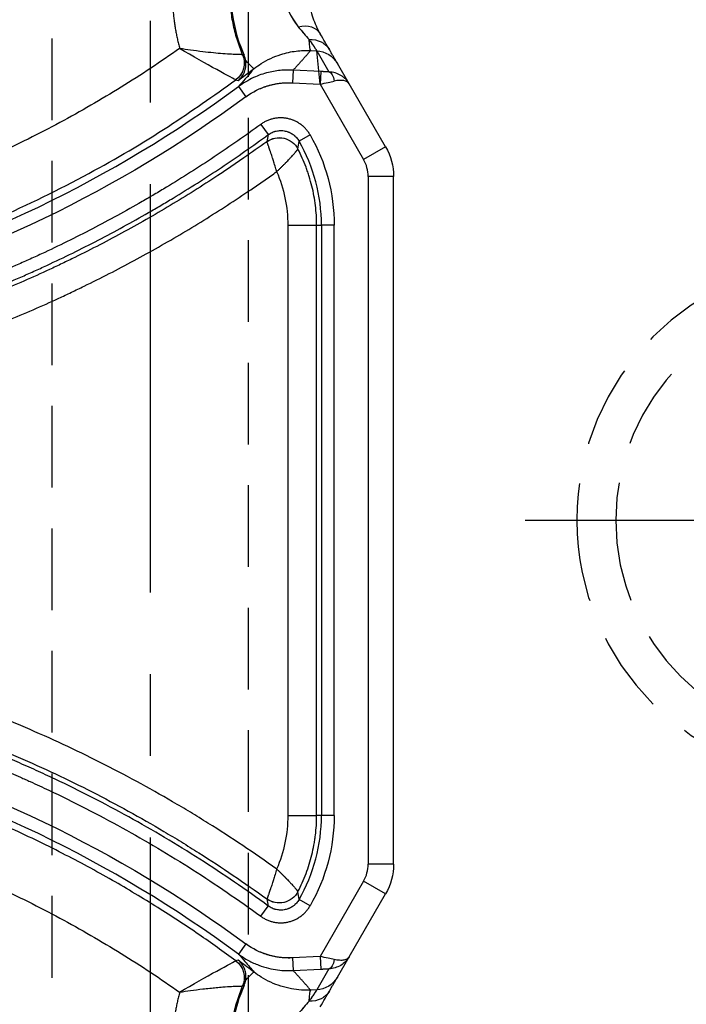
# Model space of a CAD drawing. Extents: x 2651 to 7771, y -1163 to 1075.
# Tile 360 of 490: x 5281 to 5301, y 273 to 303. Entities that reach past the tile are written whole.
import ezdxf

# ---------------------------------------------------------------- set-up
doc = ezdxf.new("R2010")
doc.units = 0
doc.header["$LTSCALE"] = 10
doc.linetypes.add('CENTER', pattern=[2, 1.25, -0.25, 0.25, -0.25])
doc.linetypes.add('HIDDEN', pattern=[0.375, 0.25, -0.125])
doc.layers.get('0').update_dxf_attribs({"linetype": 'CONTINUOUS'})
doc.layers.get('Defpoints').update_dxf_attribs({"linetype": 'CONTINUOUS'})
for name, color, linetype in [('1', 7, 'CONTINUOUS'), ('CEN', 1, 'CENTER'), ('COOL', 150, 'HIDDEN'), ('DIM', 3, 'CONTINUOUS'), ('HIDDEN', 6, 'HIDDEN')]:
    doc.layers.add(name, color=color, linetype=linetype)
doc.styles.get("Standard").update_dxf_attribs({"font": 'romans.shx'})
doc.dimstyles.new('MM& INCH5', dxfattribs={"dimtxt": 5, "dimasz": 2.5, "dimexe": 1, "dimexo": 0.5, "dimtad": 0, "dimrnd": 1.38778e-17, "dimzin": 9, "dimdsep": 46, "dimtxsty": 'Standard', "dimblk": 'CLOSED', "dimcen": 0, "dimclrd": 3, "dimclre": 3, "dimclrt": 3, "dimazin": 2, "dimtfac": 0.75, "dimtofl": 0, "dimtmove": 0, "dimatfit": 3, "dimfxl": 0, "dimtolj": 1, "dimarcsym": 0})

# ---------------------------------------------------------------- blocks, each defined once
blk = doc.blocks.new('DFSF')
at = {"layer": '1', "color": 252, "linetype": 'Continuous'}
for p, q in [((1288.685, 533.376), (1288.87, 533.367)), ((1288.87, 533.367), (1289.242, 532.722)), ((1288.148, 532.776), (1288.128, 532.388)), ((1288.992, 532.732), (1288.148, 532.776)), ((1288.128, 532.388), (1288.972, 532.344)), ((1288.972, 532.344), (1290.304, 530.037)), ((1286.472, 532.273), (1286.702, 531.96)), ((1287.156, 531.114), (1287.385, 530.801)), ((1288.667, 530.793), (1288.33, 530.6)), ((1290.977, 530.426), (1290.304, 530.037)), ((1290.443, 529.519), (1290.443, 508.469)), ((1291.22, 529.519), (1290.443, 529.519)), ((1287.984, 528.026), (1287.984, 509.961)), ((1287.984, 528.026), (1288.867, 528.026)), ((1288.867, 528.026), (1289.015, 528.026)), ((1288.867, 509.961), (1288.867, 528.026)), ((1289.015, 528.026), (1289.015, 509.961)), ((1289.403, 528.026), (1289.015, 528.026)), ((1289.403, 509.961), (1289.403, 528.026)), ((1287.984, 509.961), (1288.867, 509.961)), ((1289.015, 509.961), (1288.867, 509.961)), ((1289.403, 509.961), (1289.015, 509.961)), ((1291.22, 508.469), (1290.443, 508.469)), ((1290.304, 507.951), (1288.972, 505.644)), ((1290.977, 507.562), (1290.304, 507.951)), ((1288.667, 507.195), (1288.33, 507.388)), ((1287.156, 506.874), (1287.385, 507.187)), ((1286.702, 506.028), (1286.472, 505.715)), ((1288.972, 505.644), (1288.128, 505.599)), ((1288.128, 505.599), (1288.148, 505.212)), ((1288.148, 505.212), (1288.992, 505.256)), ((1289.242, 505.266), (1288.87, 504.621)), ((1288.87, 504.621), (1288.685, 504.611))]:
    blk.add_line(p, q, dxfattribs=at)
at = {"layer": '1', "color": 110, "linetype": 'Continuous'}
for p, q in [((1288.972, 532.344), (1288.87, 533.367)), ((1288.128, 532.388), (1288.972, 532.344)), ((1288.972, 532.344), (1290.304, 530.037)), ((1290.443, 529.519), (1290.443, 508.469)), ((1290.304, 507.951), (1288.972, 505.644)), ((1288.972, 505.644), (1288.128, 505.599)), ((1289.242, 505.266), (1288.87, 504.621))]:
    blk.add_line(p, q, dxfattribs=at)
at = {"layer": '1', "color": 7, "linetype": 'Continuous'}
for p, q in [((1289.864, 532.355), (1289.502, 532.981)), ((1288.992, 532.732), (1288.972, 532.344)), ((1290.977, 530.426), (1289.865, 532.352)), ((1291.22, 508.469), (1291.22, 529.519)), ((1289.865, 505.636), (1290.977, 507.562)), ((1288.972, 505.644), (1288.992, 505.256)), ((1289.502, 505.007), (1289.864, 505.633))]:
    blk.add_line(p, q, dxfattribs=at)
at = {"layer": '1', "color": 252, "linetype": 'Continuous'}
for centre, radius, start, end in [((1263.706, 563.151), 38.363, 263.8121, 306.4003), ((1283.836, 528.026), 5.178, 0, 29.8013), ((1289.407, 529.519), 1.036, 0, 30), ((1263.706, 474.837), 38.363, 53.5997, 96.1879), ((1283.836, 509.961), 5.178, 330.1988, 0), ((1289.407, 508.469), 1.036, 330, 0)]:
    blk.add_arc(centre, radius, start, end, dxfattribs=at)
at = {"layer": '1', "color": 110, "linetype": 'Continuous', "extrusion": (0, 0, -1)}
for centre, start, end in [((-1263.706, 563.151), 233.5997, 276.1879), ((-1263.706, 474.837), 83.8121, 126.4003)]:
    blk.add_arc(centre, 38.752, start, end, dxfattribs=at)
at = {"layer": '1', "color": 252, "linetype": 'Continuous', "extrusion": (0, 0, -1)}
for centre, radius, start, end in [((-1263.706, 563.151), 38.752, 233.5997, 276.1879), ((-1283.836, 528.026), 5.567, 150.1987, 180), ((-1263.706, 474.837), 38.752, 83.8121, 126.4003), ((-1283.836, 509.961), 5.567, 180, 209.8012)]:
    blk.add_arc(centre, radius, start, end, dxfattribs=at)
at = {"layer": '1', "color": 7, "linetype": 'Continuous', "extrusion": (0, 0, -1)}
for centre, start, end in [((-1289.407, 529.519), 150, 180), ((-1289.407, 508.469), 180, 210)]:
    blk.add_arc(centre, 1.814, start, end, dxfattribs=at)
at = {"layer": '1', "color": 110, "linetype": 'Continuous'}
for centre, start, end in [((1289.407, 529.519), 0, 30), ((1289.407, 508.469), 330, 0)]:
    blk.add_arc(centre, 1.036, start, end, dxfattribs=at)
at = {"layer": '1', "color": 252, "linetype": 'Continuous', "extrusion": (0, 0, -1)}
for centre, major_axis, ratio, start_param, end_param in [((1288.303, 533.502), (0.673, 0.389), 0.72662, 5.106899, 6.283185), ((1288.583, 533.018), (0.673, 0.389), 0.857555, 5.242162, 6.283185), ((1288.855, 536.606), (0.161, 3.235), 0.052272, 3.194024, 3.602195), ((1286.005, 532.996), (0.172, 0.625), 0.999861, 0.904998, 2.236594), ((1286.005, 532.996), (-0.351, -0.544), 0.999732, 3.742362, 5.07368), ((1288.829, 532.592), (0.673, 0.389), 0.998053, 5.287458, 6.283185), ((1284.985, 535.397), (-1.972, 2.569), 0.041538, 3.154694, 3.609586), ((1287.719, 530.06), (-0.631, 0.148), 0.999911, 0.712892, 2.4287), ((1287.719, 530.059), (0.618, 0.195), 0.99876, 4.392457, 6.10701), ((1287.719, 507.928), (0.631, 0.148), 0.999911, 0.712878, 2.428715), ((1287.719, 507.929), (0.618, -0.195), 0.99876, 0.176172, 1.890754), ((1286.005, 504.992), (-0.172, 0.625), 0.999861, 0.904998, 2.236594), ((1286.005, 504.992), (0.351, -0.544), 0.999732, 4.351098, 5.682416), ((1284.985, 502.591), (-1.972, -2.569), 0.041538, 2.673599, 3.128491), ((1288.829, 505.396), (0.673, -0.389), 0.998053, 0, 0.995727), ((1288.855, 501.382), (0.161, -3.235), 0.052272, 2.68099, 3.089161), ((1288.583, 504.97), (0.673, -0.389), 0.857555, 0, 1.041024)]:
    blk.add_ellipse(centre, major_axis=major_axis, ratio=ratio, start_param=start_param, end_param=end_param, dxfattribs=at)
at = {"layer": '1', "color": 7, "linetype": 'Continuous', "extrusion": (0, 0, -1)}
for centre, major_axis, ratio, start_param, end_param in [((1289.222, 532.334), (-0.009, -0.389), 0.484329, 3.201449, 4.425608), ((1289.407, 529.519), (-1.814, 0), 0.999975, 2.618029, 3.141591), ((1289.407, 529.519), (1.814, 0), 0.999975, 5.759622, 6.283185), ((1283.861, 528.026), (4.123, 0), 1, 5.873541, 6.283185), ((1283.861, 509.961), (4.123, 0), 1, 0, 0.409639), ((1289.222, 505.654), (0.009, -0.389), 0.484329, 4.99917, 6.223329)]:
    blk.add_ellipse(centre, major_axis=major_axis, ratio=ratio, start_param=start_param, end_param=end_param, dxfattribs=at)
at = {"layer": '1', "color": 252, "linetype": 'Continuous'}
for points, knots in [([(1288.209, 536.61), (1288.164, 536.525), (1288.08, 536.366), (1287.988, 536.135), (1287.873, 535.756), (1287.826, 535.203), (1287.953, 534.679), (1288.134, 534.329), (1288.244, 534.181), (1288.301, 534.103)], [0, 0, 0, 0, 0.096681, 0.180172, 0.250363, 0.499858, 0.749492, 0.867912, 1, 1, 1, 1]), ([(1286.602, 533.247), (1286.541, 533.403), (1286.421, 533.715), (1286.302, 534.201), (1286.225, 534.692), (1286.216, 535.022), (1286.211, 535.186)], [0, 0, 0, 0, 0.252444, 0.503258, 0.752443, 1, 1, 1, 1]), ([(1288.301, 534.103), (1288.361, 534.032), (1288.48, 533.889), (1288.584, 533.771), (1288.636, 533.712)], [0, 0, 0, 0, 0.500018, 1, 1, 1, 1]), ([(1288.636, 533.712), (1288.669, 533.663), (1288.733, 533.57), (1288.8, 533.475), (1288.839, 533.417), (1288.86, 533.382), (1288.866, 533.373), (1288.87, 533.367)], [0, 0, 0, 0, 0.262287, 0.49991, 0.699928, 0.840423, 1, 1, 1, 1]), ([(1286.39, 532.475), (1286.384, 532.485), (1286.139, 532.611), (1285.48, 532.97), (1285.078, 533.197), (1284.673, 533.438)], [0, 0, 0, 0, 0.5, 0.5, 1, 1, 1, 1]), ([(1286.602, 533.247), (1286.597, 533.247), (1286.587, 533.249), (1286.529, 533.249), (1286.429, 533.252), (1286.26, 533.261), (1285.93, 533.28), (1285.488, 533.323), (1285.023, 533.382), (1284.783, 533.42), (1284.673, 533.438)], [0, 0, 0, 0, 0.08332, 0.166946, 0.250147, 0.366705, 0.500481, 0.74979, 0.885262, 1, 1, 1, 1]), ([(1286.955, 532.827), (1287.026, 532.878), (1287.276, 533.059), (1287.708, 533.253), (1288.226, 533.374), (1288.536, 533.376), (1288.685, 533.376)], [0, 0, 0, 0, 0.141984, 0.499773, 0.758442, 1, 1, 1, 1]), ([(1286.955, 532.827), (1286.93, 532.797), (1286.904, 532.768), (1286.746, 532.583), (1286.61, 532.428), (1286.472, 532.273)], [0, 0, 0, 0, 0.15993, 0.15993, 1, 1, 1, 1]), ([(1288.148, 532.776), (1288.033, 532.778), (1287.779, 532.781), (1287.368, 532.71), (1286.91, 532.558), (1286.623, 532.371), (1286.472, 532.273)], [0, 0, 0, 0, 0.193756, 0.426858, 0.69734, 1, 1, 1, 1]), ([(1289.865, 532.352), (1289.837, 532.394), (1289.787, 532.47), (1289.697, 532.554), (1289.587, 532.631), (1289.44, 532.7), (1289.308, 532.714), (1289.242, 532.722)], [0, 0, 0, 0, 0.205637, 0.372382, 0.500218, 0.747942, 1, 1, 1, 1]), ([(1259.595, 525.23), (1260.05, 525.185), (1260.961, 525.096), (1262.333, 525.024), (1264.725, 524.979), (1268.034, 525.171), (1272.093, 525.867), (1275.748, 526.892), (1278.989, 528.143), (1281.817, 529.532), (1284.259, 530.962), (1285.709, 531.992), (1286.39, 532.475)], [0, 0, 0, 0, 0.048349, 0.096698, 0.145048, 0.301095, 0.445844, 0.579291, 0.701434, 0.812268, 0.911791, 1, 1, 1, 1]), ([(1286.702, 531.96), (1286.908, 532.112), (1287.133, 532.225), (1287.623, 532.372), (1287.873, 532.402), (1288.128, 532.388)], [0, 0, 0, 0, 0.5, 0.5, 1, 1, 1, 1]), ([(1288.972, 532.344), (1289.057, 532.363), (1289.21, 532.396), (1289.345, 532.427), (1289.405, 532.44)], [0, 0, 0, 0, 0.553654, 1, 1, 1, 1]), ([(1287.156, 531.114), (1286.689, 530.773), (1285.74, 530.11), (1284.765, 529.49), (1284.146, 529.116), (1284.022, 529.041), (1283.773, 528.894), (1283.648, 528.821), (1283.271, 528.605), (1283.019, 528.463), (1282.258, 528.047), (1281.745, 527.781), (1280.967, 527.398), (1280.706, 527.273), (1280.312, 527.09), (1280.181, 527.03), (1279.917, 526.911), (1279.256, 526.617), (1278.054, 526.121), (1276.426, 525.531), (1275.322, 525.185), (1274.767, 525.024)], [0, 0, 0, 0, 0.125, 0.25, 0.25, 0.28125, 0.28125, 0.3125, 0.3125, 0.375, 0.375, 0.5, 0.5, 0.5625, 0.5625, 0.59375, 0.59375, 0.625, 0.75, 0.875, 1, 1, 1, 1]), ([(1288.667, 530.793), (1288.649, 530.825), (1288.609, 530.886), (1288.541, 530.97), (1288.49, 531.022), (1288.456, 531.053), (1288.449, 531.059), (1288.436, 531.071), (1288.414, 531.088), (1288.364, 531.127), (1288.288, 531.176), (1288.224, 531.209), (1288.182, 531.228), (1288.174, 531.232), (1288.157, 531.239), (1288.131, 531.249), (1288.106, 531.258), (1288.054, 531.275), (1287.984, 531.293), (1287.912, 531.305), (1287.858, 531.311), (1287.84, 531.312), (1287.813, 531.313), (1287.803, 531.314), (1287.785, 531.314), (1287.739, 531.315), (1287.658, 531.31), (1287.587, 531.299), (1287.533, 531.288), (1287.507, 531.281), (1287.472, 531.271), (1287.454, 531.266), (1287.411, 531.252), (1287.343, 531.225), (1287.246, 531.176), (1287.186, 531.136), (1287.156, 531.114)], [0, 0, 0, 0, 0.0625, 0.125, 0.1875, 0.1875, 0.203125, 0.203125, 0.21875, 0.25, 0.3125, 0.375, 0.375, 0.390625, 0.390625, 0.40625, 0.4375, 0.4375, 0.5, 0.5625, 0.5625, 0.59375, 0.59375, 0.609375, 0.609375, 0.625, 0.6875, 0.75, 0.75, 0.78125, 0.796875, 0.8125, 0.8125, 0.875, 0.9375, 1, 1, 1, 1]), ([(1275.347, 523.68), (1275.897, 523.842), (1276.443, 524.015), (1277.256, 524.292), (1277.526, 524.387), (1277.863, 524.509), (1277.93, 524.534), (1278.065, 524.584), (1278.266, 524.659), (1279.002, 524.94), (1279.664, 525.212), (1280.451, 525.556), (1280.843, 525.732), (1281.297, 525.944), (1281.491, 526.037), (1281.62, 526.099), (1281.684, 526.13), (1282.264, 526.412), (1283.282, 526.935), (1284.774, 527.781), (1285.744, 528.386), (1286.463, 528.855), (1286.701, 529.014), (1287.056, 529.257), (1287.174, 529.338), (1287.409, 529.502), (1287.526, 529.585), (1287.643, 529.668)], [0, 0, 0, 0, 0.125, 0.125, 0.1875, 0.1875, 0.203125, 0.203125, 0.21875, 0.25, 0.375, 0.375, 0.4375, 0.46875, 0.484375, 0.484375, 0.5, 0.5, 0.625, 0.75, 0.875, 0.875, 0.9375, 0.9375, 0.96875, 0.96875, 1, 1, 1, 1]), ([(1287.643, 508.319), (1287.3, 508.565), (1286.606, 509.044), (1285.898, 509.502), (1285.45, 509.782), (1285.361, 509.837), (1285.181, 509.948), (1284.911, 510.112), (1284.277, 510.489), (1283.727, 510.798), (1282.988, 511.199), (1282.243, 511.589), (1281.108, 512.139), (1280.34, 512.483), (1279.76, 512.732), (1279.468, 512.854), (1279.127, 512.993), (1278.98, 513.052), (1278.882, 513.091), (1278.833, 513.11), (1278.391, 513.284), (1277.602, 513.58), (1276.407, 513.987), (1275.202, 514.357), (1274.391, 514.579), (1273.576, 514.789), (1273.167, 514.887), (1272.551, 515.026), (1272.345, 515.071), (1272.035, 515.135), (1271.932, 515.156), (1271.725, 515.198), (1271.207, 515.3), (1270.273, 515.465), (1269.439, 515.586), (1269.021, 515.64)], [0, 0, 0, 0, 0.0625, 0.125, 0.125, 0.140625, 0.140625, 0.15625, 0.1875, 0.25, 0.25, 0.3125, 0.375, 0.4375, 0.4375, 0.46875, 0.484375, 0.492188, 0.492188, 0.5, 0.5, 0.5625, 0.625, 0.6875, 0.75, 0.75, 0.8125, 0.8125, 0.84375, 0.84375, 0.859375, 0.859375, 0.875, 0.9375, 1, 1, 1, 1]), ([(1268.655, 514.225), (1269.073, 514.172), (1269.906, 514.054), (1270.732, 513.91), (1271.966, 513.676), (1272.781, 513.493), (1273.993, 513.182), (1274.797, 512.962), (1275.993, 512.594), (1277.179, 512.188), (1277.962, 511.891), (1278.741, 511.582), (1279.129, 511.421), (1279.612, 511.212), (1279.756, 511.148), (1279.901, 511.084), (1279.997, 511.041), (1280.045, 511.019), (1280.285, 510.91), (1280.858, 510.645), (1281.802, 510.181), (1282.543, 509.787), (1283.277, 509.381), (1283.641, 509.173), (1284.362, 508.744), (1285.077, 508.304), (1286.128, 507.609), (1286.816, 507.123), (1287.156, 506.874)], [0, 0, 0, 0, 0.0625, 0.125, 0.125, 0.25, 0.25, 0.3125, 0.375, 0.4375, 0.5, 0.5, 0.5625, 0.5625, 0.578125, 0.585938, 0.585938, 0.59375, 0.59375, 0.625, 0.6875, 0.75, 0.75, 0.8125, 0.8125, 0.875, 0.9375, 1, 1, 1, 1]), ([(1286.39, 505.513), (1286.015, 505.784), (1285.234, 506.348), (1283.974, 507.17), (1282.585, 508.003), (1281.059, 508.828), (1279.39, 509.631), (1277.578, 510.394), (1275.618, 511.099), (1273.51, 511.726), (1271.257, 512.255), (1268.861, 512.658), (1266.328, 512.93), (1264.593, 512.964), (1263.706, 512.981)], [0, 0, 0, 0, 0.057135, 0.119035, 0.185699, 0.257127, 0.333319, 0.414273, 0.49999, 0.59047, 0.685711, 0.785713, 0.890477, 1, 1, 1, 1]), ([(1287.156, 506.874), (1287.186, 506.852), (1287.246, 506.812), (1287.343, 506.763), (1287.411, 506.736), (1287.454, 506.722), (1287.463, 506.719), (1287.48, 506.714), (1287.507, 506.707), (1287.533, 506.7), (1287.586, 506.689), (1287.658, 506.678), (1287.73, 506.674), (1287.776, 506.674), (1287.785, 506.674), (1287.803, 506.674), (1287.831, 506.675), (1287.858, 506.677), (1287.912, 506.683), (1287.984, 506.694), (1288.054, 506.713), (1288.105, 506.73), (1288.123, 506.736), (1288.148, 506.746), (1288.157, 506.749), (1288.174, 506.756), (1288.216, 506.774), (1288.288, 506.812), (1288.349, 506.851), (1288.393, 506.883), (1288.414, 506.9), (1288.442, 506.923), (1288.456, 506.935), (1288.49, 506.966), (1288.541, 507.017), (1288.609, 507.102), (1288.649, 507.163), (1288.667, 507.195)], [0, 0, 0, 0, 0.0625, 0.125, 0.1875, 0.1875, 0.203125, 0.203125, 0.21875, 0.25, 0.25, 0.3125, 0.375, 0.375, 0.390625, 0.390625, 0.40625, 0.4375, 0.4375, 0.5, 0.5625, 0.5625, 0.59375, 0.59375, 0.609375, 0.609375, 0.625, 0.6875, 0.75, 0.75, 0.78125, 0.796875, 0.8125, 0.8125, 0.875, 0.9375, 1, 1, 1, 1]), ([(1288.128, 505.599), (1287.873, 505.586), (1287.623, 505.616), (1287.133, 505.763), (1286.908, 505.876), (1286.702, 506.028)], [0, 0, 0, 0, 0.5, 0.5, 1, 1, 1, 1]), ([(1284.673, 504.55), (1285.078, 504.791), (1285.48, 505.018), (1286.139, 505.376), (1286.384, 505.503), (1286.39, 505.513)], [0, 0, 0, 0, 0.5, 0.5, 1, 1, 1, 1]), ([(1286.472, 505.715), (1286.539, 505.639), (1286.607, 505.563), (1286.768, 505.378), (1286.862, 505.27), (1286.955, 505.161)], [0, 0, 0, 0, 0.411533, 0.411533, 1, 1, 1, 1]), ([(1286.472, 505.715), (1286.573, 505.646), (1286.769, 505.514), (1287.082, 505.374), (1287.382, 505.28), (1287.662, 505.228), (1287.915, 505.205), (1288.074, 505.21), (1288.148, 505.212)], [0, 0, 0, 0, 0.205192, 0.397058, 0.573505, 0.733189, 0.875414, 1, 1, 1, 1]), ([(1289.405, 505.548), (1289.344, 505.561), (1289.209, 505.592), (1289.056, 505.625), (1288.972, 505.644)], [0, 0, 0, 0, 0.448471, 1, 1, 1, 1]), ([(1289.865, 505.636), (1289.803, 505.528), (1289.712, 505.436), (1289.495, 505.307), (1289.37, 505.271), (1289.242, 505.266)], [0, 0, 0, 0, 0.5, 0.5, 1, 1, 1, 1]), ([(1289.865, 505.636), (1289.85, 505.616), (1289.824, 505.581), (1289.764, 505.55), (1289.684, 505.526), (1289.573, 505.519), (1289.461, 505.538), (1289.405, 505.548)], [0, 0, 0, 0, 0.205637, 0.372382, 0.500218, 0.747942, 1, 1, 1, 1]), ([(1288.685, 504.611), (1288.591, 504.61), (1288.393, 504.608), (1288.085, 504.648), (1287.662, 504.754), (1287.274, 504.93), (1287.025, 505.11), (1286.955, 505.161)], [0, 0, 0, 0, 0.153402, 0.320414, 0.500296, 0.860692, 1, 1, 1, 1]), ([(1284.673, 504.55), (1284.783, 504.567), (1285.023, 504.606), (1285.407, 504.654), (1285.741, 504.687), (1286.034, 504.714), (1286.259, 504.727), (1286.446, 504.737), (1286.571, 504.737), (1286.592, 504.74), (1286.602, 504.741)], [0, 0, 0, 0, 0.114441, 0.249989, 0.411211, 0.500082, 0.631912, 0.750204, 0.871575, 1, 1, 1, 1]), ([(1286.211, 502.801), (1286.216, 502.966), (1286.225, 503.296), (1286.302, 503.787), (1286.421, 504.273), (1286.541, 504.585), (1286.602, 504.741)], [0, 0, 0, 0, 0.247557, 0.496742, 0.747556, 1, 1, 1, 1]), ([(1288.87, 504.621), (1288.866, 504.616), (1288.861, 504.606), (1288.84, 504.573), (1288.802, 504.515), (1288.733, 504.418), (1288.669, 504.324), (1288.636, 504.275)], [0, 0, 0, 0, 0.152639, 0.285793, 0.500086, 0.737686, 1, 1, 1, 1]), ([(1288.636, 504.275), (1288.584, 504.217), (1288.481, 504.099), (1288.361, 503.956), (1288.301, 503.884)], [0, 0, 0, 0, 0.495274, 1, 1, 1, 1])]:
    blk.add_open_spline(points, degree=3, knots=knots, dxfattribs=at)
at = {"layer": '1', "color": 110, "linetype": 'Continuous'}
for points, degree, knots in [([(1288.209, 536.61), (1288.166, 536.532), (1288.083, 536.38), (1287.991, 536.147), (1287.908, 535.872), (1287.857, 535.558), (1287.853, 535.092), (1287.957, 534.672), (1288.134, 534.323), (1288.246, 534.177), (1288.301, 534.103)], 3, [0, 0, 0, 0, 0.089528, 0.173241, 0.25146, 0.381024, 0.501535, 0.750707, 0.874976, 1, 1, 1, 1]), ([(1288.301, 534.103), (1288.321, 534.079), (1288.381, 534.007), (1288.497, 533.87), (1288.584, 533.772), (1288.636, 533.712)], 3, [0, 0, 0, 0, 0.166985, 0.500056, 1, 1, 1, 1]), ([(1288.636, 533.712), (1288.669, 533.664), (1288.735, 533.569), (1288.805, 533.467), (1288.853, 533.395), (1288.864, 533.376), (1288.87, 533.367)], 3, [0, 0, 0, 0, 0.257092, 0.508444, 0.755554, 1, 1, 1, 1]), ([(1286.702, 531.96), (1287.011, 532.188), (1287.378, 532.298), (1287.745, 532.408), (1288.128, 532.388)], 2, [0, 0, 0, 0.5, 0.5, 1, 1, 1]), ([(1288.128, 505.599), (1287.745, 505.579), (1287.378, 505.69), (1287.011, 505.8), (1286.702, 506.028)], 2, [0, 0, 0, 0.5, 0.5, 1, 1, 1]), ([(1288.87, 504.621), (1288.864, 504.611), (1288.853, 504.593), (1288.805, 504.521), (1288.735, 504.419), (1288.669, 504.324), (1288.636, 504.275)], 3, [0, 0, 0, 0, 0.244446, 0.491556, 0.742908, 1, 1, 1, 1]), ([(1288.636, 504.275), (1288.584, 504.216), (1288.497, 504.118), (1288.381, 503.981), (1288.321, 503.909), (1288.301, 503.884)], 3, [0, 0, 0, 0, 0.499944, 0.833015, 1, 1, 1, 1])]:
    blk.add_open_spline(points, degree=degree, knots=knots, dxfattribs=at)
at = {"layer": '1', "color": 7, "linetype": 'Continuous'}
for points, knots in [([(1286.34, 536.242), (1286.212, 535.652), (1286.202, 535.047), (1286.352, 533.988), (1286.51, 533.538), (1286.645, 533.237)], [0, 0, 0, 0, 0.5, 0.5, 1, 1, 1, 1]), ([(1288.976, 533.891), (1288.936, 533.966), (1288.858, 534.109), (1288.761, 534.357), (1288.688, 534.617), (1288.622, 535.003), (1288.625, 535.495), (1288.74, 535.976), (1288.839, 536.205), (1288.872, 536.282)], [0, 0, 0, 0, 0.138828, 0.267869, 0.388064, 0.500574, 0.749851, 0.916497, 1, 1, 1, 1]), ([(1286.463, 532.456), (1286.501, 532.491), (1286.579, 532.562), (1286.66, 532.706), (1286.709, 532.873), (1286.701, 533), (1286.696, 533.067)], [0, 0, 0, 0, 0.246282, 0.500012, 0.738415, 1, 1, 1, 1]), ([(1286.463, 532.456), (1286.608, 532.563), (1286.751, 532.671), (1286.914, 532.796), (1286.935, 532.811), (1286.955, 532.827)], [0, 0, 0, 0, 0.87552, 0.87552, 1, 1, 1, 1]), ([(1274.875, 524.651), (1275.436, 524.813), (1276.55, 525.163), (1278.195, 525.759), (1279.273, 526.204), (1279.942, 526.497), (1280.076, 526.556), (1280.342, 526.677), (1280.475, 526.737), (1280.872, 526.922), (1281.136, 527.048), (1281.922, 527.434), (1282.44, 527.703), (1283.208, 528.124), (1283.463, 528.267), (1283.843, 528.485), (1283.969, 528.559), (1284.221, 528.707), (1284.847, 529.082), (1285.956, 529.787), (1286.914, 530.456), (1287.385, 530.801)], [0, 0, 0, 0, 0.125, 0.25, 0.375, 0.375, 0.40625, 0.40625, 0.4375, 0.4375, 0.5, 0.5, 0.625, 0.625, 0.6875, 0.6875, 0.71875, 0.71875, 0.75, 0.875, 1, 1, 1, 1]), ([(1287.385, 530.801), (1287.404, 530.814), (1287.442, 530.839), (1287.502, 530.87), (1287.545, 530.886), (1287.572, 530.895), (1287.583, 530.899), (1287.605, 530.905), (1287.643, 530.914), (1287.699, 530.923), (1287.744, 530.926), (1287.773, 530.926), (1287.779, 530.926), (1287.79, 530.925), (1287.796, 530.925), (1287.813, 530.924), (1287.847, 530.922), (1287.903, 530.913), (1287.947, 530.901), (1287.979, 530.89), (1287.99, 530.887), (1288.006, 530.88), (1288.011, 530.878), (1288.022, 530.874), (1288.048, 530.863), (1288.093, 530.839), (1288.131, 530.815), (1288.158, 530.795), (1288.172, 530.784), (1288.185, 530.773), (1288.194, 530.766), (1288.198, 530.762), (1288.219, 530.743), (1288.251, 530.711), (1288.294, 530.658), (1288.318, 530.62), (1288.33, 530.6)], [0, 0, 0, 0, 0.0625, 0.125, 0.1875, 0.1875, 0.203125, 0.21875, 0.25, 0.3125, 0.375, 0.375, 0.390625, 0.390625, 0.40625, 0.40625, 0.4375, 0.5, 0.5625, 0.5625, 0.59375, 0.59375, 0.609375, 0.609375, 0.625, 0.6875, 0.75, 0.75, 0.78125, 0.796875, 0.796875, 0.8125, 0.8125, 0.875, 0.9375, 1, 1, 1, 1]), ([(1287.339, 530.584), (1287.107, 530.416), (1286.873, 530.25), (1286.579, 530.046), (1286.52, 530.005), (1286.401, 529.924), (1286.224, 529.803), (1285.57, 529.365), (1284.482, 528.677), (1282.995, 527.823), (1281.979, 527.296), (1281.336, 526.98), (1281.207, 526.918), (1280.949, 526.794), (1280.56, 526.611), (1280.169, 526.433), (1279.383, 526.088), (1278.854, 525.868), (1278.187, 525.608), (1278.053, 525.557), (1277.785, 525.456), (1277.651, 525.406), (1277.247, 525.259), (1276.977, 525.163), (1276.164, 524.885), (1275.618, 524.712), (1275.068, 524.55)], [0, 0, 0, 0, 0.0625, 0.0625, 0.078125, 0.078125, 0.09375, 0.125, 0.25, 0.375, 0.5, 0.5, 0.53125, 0.53125, 0.5625, 0.625, 0.625, 0.75, 0.75, 0.78125, 0.78125, 0.8125, 0.8125, 0.875, 0.875, 1, 1, 1, 1]), ([(1287.643, 529.668), (1287.635, 529.694), (1287.628, 529.719), (1287.622, 529.74), (1287.609, 529.783), (1287.592, 529.84), (1287.573, 529.903), (1287.563, 529.937), (1287.559, 529.951), (1287.556, 529.958), (1287.55, 529.978), (1287.546, 529.992), (1287.54, 530.012), (1287.537, 530.019), (1287.533, 530.032), (1287.527, 530.052), (1287.521, 530.072), (1287.509, 530.11), (1287.492, 530.161), (1287.473, 530.22), (1287.462, 530.254), (1287.454, 530.276), (1287.451, 530.287), (1287.44, 530.319), (1287.426, 530.36), (1287.407, 530.414), (1287.395, 530.446), (1287.387, 530.469), (1287.385, 530.476), (1287.38, 530.49), (1287.377, 530.496), (1287.37, 530.514), (1287.365, 530.528), (1287.361, 530.539), (1287.359, 530.543), (1287.357, 530.548), (1287.355, 530.552), (1287.353, 530.557), (1287.349, 530.567), (1287.344, 530.576), (1287.342, 530.581), (1287.339, 530.584)], [0, 0, 0, 0, 0.03125, 0.0625, 0.0625, 0.125, 0.1875, 0.203125, 0.203125, 0.21875, 0.21875, 0.25, 0.25, 0.265625, 0.265625, 0.28125, 0.3125, 0.3125, 0.375, 0.4375, 0.46875, 0.46875, 0.5, 0.5, 0.5625, 0.625, 0.6875, 0.6875, 0.71875, 0.71875, 0.75, 0.75, 0.8125, 0.828125, 0.828125, 0.84375, 0.84375, 0.875, 0.875, 0.9375, 1, 1, 1, 1]), ([(1287.643, 529.668), (1287.662, 529.686), (1287.681, 529.704), (1287.708, 529.73), (1287.73, 529.751), (1287.752, 529.771), (1287.762, 529.782), (1287.794, 529.813), (1287.815, 529.833), (1287.846, 529.864), (1287.856, 529.874), (1287.876, 529.894), (1287.886, 529.904), (1287.901, 529.919), (1287.906, 529.924), (1287.915, 529.934), (1287.93, 529.949), (1287.944, 529.964), (1287.972, 529.993), (1288.008, 530.03), (1288.05, 530.075), (1288.074, 530.101), (1288.089, 530.118), (1288.097, 530.127), (1288.119, 530.151), (1288.148, 530.183), (1288.185, 530.226), (1288.207, 530.251), (1288.222, 530.268), (1288.227, 530.274), (1288.236, 530.285), (1288.24, 530.29), (1288.252, 530.305), (1288.261, 530.316), (1288.268, 530.324), (1288.271, 530.328), (1288.273, 530.331), (1288.276, 530.335), (1288.279, 530.339), (1288.285, 530.346), (1288.291, 530.355), (1288.293, 530.36)], [0, 0, 0, 0, 0.03125, 0.0625, 0.09375, 0.09375, 0.125, 0.125, 0.1875, 0.1875, 0.21875, 0.21875, 0.25, 0.25, 0.265625, 0.265625, 0.28125, 0.3125, 0.3125, 0.375, 0.4375, 0.46875, 0.46875, 0.5, 0.5, 0.5625, 0.625, 0.6875, 0.6875, 0.71875, 0.71875, 0.75, 0.75, 0.8125, 0.828125, 0.828125, 0.84375, 0.84375, 0.875, 0.875, 1, 1, 1, 1]), ([(1288.867, 528.026), (1288.867, 528.128), (1288.861, 528.331), (1288.833, 528.632), (1288.788, 528.929), (1288.725, 529.224), (1288.671, 529.419), (1288.626, 529.564), (1288.611, 529.612), (1288.586, 529.684), (1288.577, 529.708), (1288.56, 529.756), (1288.516, 529.875), (1288.429, 530.087), (1288.34, 530.269), (1288.293, 530.36)], [0, 0, 0, 0, 0.125, 0.25, 0.375, 0.5, 0.625, 0.625, 0.6875, 0.6875, 0.71875, 0.71875, 0.75, 0.875, 1, 1, 1, 1]), ([(1287.385, 507.187), (1287.043, 507.438), (1286.351, 507.927), (1285.293, 508.626), (1284.215, 509.291), (1283.483, 509.711), (1282.745, 510.12), (1281.999, 510.517), (1281.24, 510.891), (1280.666, 511.162), (1280.473, 511.251), (1280.184, 511.383), (1280.087, 511.426), (1279.893, 511.512), (1279.602, 511.641), (1279.309, 511.765), (1279.015, 511.887), (1278.917, 511.928), (1278.721, 512.008), (1278.229, 512.205), (1277.337, 512.543), (1276.136, 512.956), (1275.326, 513.206), (1274.817, 513.354), (1274.715, 513.383), (1274.511, 513.441), (1274.409, 513.469), (1274.102, 513.553), (1273.078, 513.825), (1272.045, 514.056), (1270.797, 514.294), (1269.963, 514.439), (1269.124, 514.558), (1268.703, 514.61)], [0, 0, 0, 0, 0.0625, 0.125, 0.1875, 0.25, 0.25, 0.3125, 0.375, 0.375, 0.40625, 0.40625, 0.421875, 0.421875, 0.4375, 0.46875, 0.46875, 0.484375, 0.484375, 0.5, 0.5625, 0.625, 0.6875, 0.6875, 0.703125, 0.703125, 0.71875, 0.71875, 0.75, 0.875, 0.875, 0.9375, 1, 1, 1, 1]), ([(1268.881, 514.741), (1269.296, 514.687), (1270.125, 514.567), (1270.95, 514.42), (1271.464, 514.32), (1271.566, 514.3), (1271.772, 514.259), (1271.874, 514.238), (1272.181, 514.173), (1272.795, 514.039), (1273.404, 513.891), (1274.212, 513.682), (1275.017, 513.46), (1276.213, 513.089), (1277.003, 512.817), (1277.592, 512.604), (1277.887, 512.495), (1278.229, 512.363), (1278.375, 512.306), (1278.472, 512.268), (1278.521, 512.249), (1278.959, 512.075), (1279.732, 511.753), (1280.873, 511.237), (1281.997, 510.685), (1282.734, 510.294), (1283.466, 509.892), (1284.011, 509.581), (1284.549, 509.257), (1284.816, 509.093), (1284.905, 509.038), (1285.083, 508.927), (1285.526, 508.648), (1286.314, 508.131), (1287, 507.65), (1287.339, 507.404)], [0, 0, 0, 0, 0.0625, 0.125, 0.125, 0.140625, 0.140625, 0.15625, 0.15625, 0.1875, 0.25, 0.25, 0.3125, 0.375, 0.4375, 0.4375, 0.46875, 0.484375, 0.492187, 0.492187, 0.5, 0.5, 0.5625, 0.625, 0.6875, 0.75, 0.75, 0.8125, 0.84375, 0.84375, 0.859375, 0.859375, 0.875, 0.9375, 1, 1, 1, 1]), ([(1288.293, 507.628), (1288.34, 507.718), (1288.429, 507.901), (1288.544, 508.18), (1288.642, 508.465), (1288.723, 508.755), (1288.766, 508.952), (1288.793, 509.102), (1288.801, 509.152), (1288.813, 509.227), (1288.817, 509.252), (1288.824, 509.303), (1288.84, 509.429), (1288.861, 509.656), (1288.867, 509.86), (1288.867, 509.961)], [0, 0, 0, 0, 0.125, 0.25, 0.375, 0.5, 0.625, 0.625, 0.6875, 0.6875, 0.71875, 0.71875, 0.75, 0.875, 1, 1, 1, 1]), ([(1287.643, 508.319), (1287.635, 508.294), (1287.628, 508.269), (1287.622, 508.248), (1287.609, 508.205), (1287.592, 508.148), (1287.573, 508.085), (1287.563, 508.051), (1287.559, 508.037), (1287.556, 508.03), (1287.55, 508.009), (1287.546, 507.996), (1287.54, 507.975), (1287.537, 507.969), (1287.533, 507.955), (1287.527, 507.935), (1287.521, 507.916), (1287.509, 507.877), (1287.492, 507.827), (1287.473, 507.768), (1287.462, 507.734), (1287.454, 507.712), (1287.451, 507.701), (1287.44, 507.669), (1287.426, 507.628), (1287.407, 507.574), (1287.395, 507.542), (1287.387, 507.519), (1287.385, 507.512), (1287.38, 507.498), (1287.377, 507.492), (1287.37, 507.473), (1287.365, 507.46), (1287.361, 507.449), (1287.359, 507.445), (1287.357, 507.44), (1287.355, 507.435), (1287.353, 507.431), (1287.349, 507.421), (1287.344, 507.411), (1287.342, 507.407), (1287.339, 507.404)], [0, 0, 0, 0, 0.03125, 0.0625, 0.0625, 0.125, 0.1875, 0.203125, 0.203125, 0.21875, 0.21875, 0.25, 0.25, 0.265625, 0.265625, 0.28125, 0.3125, 0.3125, 0.375, 0.4375, 0.46875, 0.46875, 0.5, 0.5, 0.5625, 0.625, 0.6875, 0.6875, 0.71875, 0.71875, 0.75, 0.75, 0.8125, 0.828125, 0.828125, 0.84375, 0.84375, 0.875, 0.875, 0.9375, 1, 1, 1, 1]), ([(1287.643, 508.319), (1287.662, 508.302), (1287.681, 508.283), (1287.708, 508.258), (1287.73, 508.237), (1287.752, 508.216), (1287.762, 508.206), (1287.794, 508.175), (1287.815, 508.155), (1287.846, 508.124), (1287.856, 508.114), (1287.876, 508.093), (1287.886, 508.083), (1287.901, 508.068), (1287.906, 508.063), (1287.915, 508.053), (1287.93, 508.039), (1287.944, 508.024), (1287.972, 507.995), (1288.008, 507.957), (1288.05, 507.913), (1288.074, 507.887), (1288.089, 507.869), (1288.097, 507.861), (1288.119, 507.836), (1288.148, 507.805), (1288.185, 507.762), (1288.207, 507.737), (1288.222, 507.719), (1288.227, 507.714), (1288.236, 507.703), (1288.24, 507.698), (1288.252, 507.683), (1288.261, 507.672), (1288.268, 507.664), (1288.271, 507.66), (1288.273, 507.657), (1288.276, 507.653), (1288.279, 507.649), (1288.285, 507.641), (1288.291, 507.633), (1288.293, 507.628)], [0, 0, 0, 0, 0.03125, 0.0625, 0.09375, 0.09375, 0.125, 0.125, 0.1875, 0.1875, 0.21875, 0.21875, 0.25, 0.25, 0.265625, 0.265625, 0.28125, 0.3125, 0.3125, 0.375, 0.4375, 0.46875, 0.46875, 0.5, 0.5, 0.5625, 0.625, 0.6875, 0.6875, 0.71875, 0.71875, 0.75, 0.75, 0.8125, 0.828125, 0.828125, 0.84375, 0.84375, 0.875, 0.875, 1, 1, 1, 1]), ([(1288.33, 507.388), (1288.318, 507.368), (1288.294, 507.33), (1288.251, 507.277), (1288.219, 507.245), (1288.198, 507.226), (1288.189, 507.218), (1288.172, 507.203), (1288.14, 507.179), (1288.093, 507.148), (1288.053, 507.128), (1288.027, 507.116), (1288.021, 507.114), (1288.011, 507.109), (1288.006, 507.107), (1287.99, 507.101), (1287.957, 507.09), (1287.903, 507.075), (1287.858, 507.068), (1287.824, 507.064), (1287.813, 507.064), (1287.796, 507.063), (1287.79, 507.062), (1287.779, 507.062), (1287.75, 507.062), (1287.699, 507.065), (1287.654, 507.072), (1287.621, 507.079), (1287.605, 507.083), (1287.588, 507.088), (1287.577, 507.091), (1287.572, 507.093), (1287.545, 507.101), (1287.502, 507.118), (1287.442, 507.149), (1287.404, 507.174), (1287.385, 507.187)], [0, 0, 0, 0, 0.0625, 0.125, 0.1875, 0.1875, 0.203125, 0.21875, 0.25, 0.3125, 0.375, 0.375, 0.390625, 0.390625, 0.40625, 0.40625, 0.4375, 0.5, 0.5625, 0.5625, 0.59375, 0.59375, 0.609375, 0.609375, 0.625, 0.6875, 0.75, 0.75, 0.78125, 0.796875, 0.796875, 0.8125, 0.8125, 0.875, 0.9375, 1, 1, 1, 1]), ([(1286.955, 505.161), (1286.935, 505.176), (1286.914, 505.192), (1286.751, 505.317), (1286.608, 505.425), (1286.463, 505.532)], [0, 0, 0, 0, 0.12448, 0.12448, 1, 1, 1, 1]), ([(1286.696, 504.921), (1286.7, 504.958), (1286.707, 505.031), (1286.697, 505.152), (1286.658, 505.286), (1286.581, 505.424), (1286.502, 505.496), (1286.463, 505.532)], [0, 0, 0, 0, 0.143127, 0.285738, 0.50002, 0.750004, 1, 1, 1, 1]), ([(1286.645, 504.75), (1286.51, 504.45), (1286.354, 504.005), (1286.202, 502.945), (1286.212, 502.335), (1286.34, 501.746)], [0, 0, 0, 0, 0.5, 0.5, 1, 1, 1, 1])]:
    blk.add_open_spline(points, degree=3, knots=knots, dxfattribs=at)
at = {"layer": '1', "color": 252, "linetype": 'Continuous'}
for points, weights in [([(1284.445, 535.186), (1284.445, 534.595), (1284.521, 534.009), (1284.673, 533.438)], [1, 0.994407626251, 0.994407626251, 1]), ([(1284.673, 533.438), (1277.367, 528.298), (1268.718, 526.067), (1259.838, 527.033)], [1, 0.957088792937, 0.957088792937, 1]), ([(1288.148, 532.776), (1288.33, 532.974), (1288.509, 533.174), (1288.685, 533.376)], [1, 0.999955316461, 0.999955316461, 1]), ([(1259.838, 510.955), (1268.718, 511.921), (1277.367, 509.69), (1284.673, 504.55)], [1, 0.957088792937, 0.957088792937, 1]), ([(1288.685, 504.611), (1288.509, 504.814), (1288.33, 505.014), (1288.148, 505.212)], [1, 0.999955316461, 0.999955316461, 1]), ([(1284.673, 504.55), (1284.521, 503.978), (1284.445, 503.392), (1284.445, 502.801)], [1, 0.994407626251, 0.994407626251, 1])]:
    blk.add_rational_spline(points, weights, degree=3, dxfattribs=at)
at = {"layer": '1', "color": 7, "linetype": 'Continuous'}
for points in [[(1289.256, 533.407), (1289.177, 533.545), (1289.083, 533.707), (1288.976, 533.891)], [(1286.602, 533.247), (1286.602, 533.247), (1286.602, 533.247), (1286.602, 533.247)], [(1286.696, 533.067), (1286.687, 533.123), (1286.671, 533.18), (1286.645, 533.237)], [(1286.39, 532.475), (1286.39, 532.475), (1286.39, 532.475), (1286.39, 532.475)], [(1287.339, 530.584), (1287.339, 530.584), (1287.339, 530.584), (1287.34, 530.583)], [(1288.293, 530.36), (1288.293, 530.36), (1288.293, 530.36), (1288.293, 530.36)], [(1288.293, 507.628), (1288.293, 507.628), (1288.293, 507.628), (1288.293, 507.628)], [(1287.339, 507.404), (1287.339, 507.404), (1287.339, 507.404), (1287.34, 507.405)], [(1286.39, 505.513), (1286.39, 505.513), (1286.39, 505.513), (1286.39, 505.513)], [(1286.645, 504.75), (1286.671, 504.808), (1286.687, 504.865), (1286.696, 504.921)], [(1286.602, 504.741), (1286.602, 504.741), (1286.602, 504.741), (1286.602, 504.741)], [(1288.976, 504.097), (1289.083, 504.281), (1289.177, 504.443), (1289.256, 504.581)]]:
    blk.add_open_spline(points, degree=3, dxfattribs=at)
at = {"layer": '1', "color": 252, "linetype": 'Continuous'}
for points in [[(1286.645, 533.237), (1286.631, 533.241), (1286.616, 533.244), (1286.602, 533.247)], [(1286.39, 532.475), (1286.414, 532.469), (1286.439, 532.462), (1286.463, 532.456)], [(1289.865, 532.352), (1289.804, 532.457), (1289.625, 532.491), (1289.405, 532.44)], [(1287.385, 530.801), (1287.371, 530.729), (1287.355, 530.657), (1287.339, 530.584)], [(1288.293, 530.36), (1288.306, 530.441), (1288.318, 530.521), (1288.33, 530.6)], [(1288.33, 507.388), (1288.318, 507.467), (1288.306, 507.547), (1288.293, 507.628)], [(1287.339, 507.404), (1287.355, 507.331), (1287.371, 507.259), (1287.385, 507.187)], [(1286.463, 505.532), (1286.439, 505.526), (1286.414, 505.519), (1286.39, 505.513)], [(1286.602, 504.741), (1286.616, 504.744), (1286.631, 504.747), (1286.645, 504.75)]]:
    blk.add_open_spline(points, degree=3, dxfattribs=at)
at = {"layer": '1', "color": 7, "linetype": 'Continuous'}
for points, weights in [([(1289.502, 532.981), (1289.485, 533.011), (1289.402, 533.154), (1289.256, 533.407)], [1, 0.986164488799, 0.986164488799, 1]), ([(1289.242, 532.722), (1289.168, 532.724), (1289.082, 532.727), (1288.992, 532.732)], [1, 0.972630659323, 0.972630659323, 1]), ([(1288.992, 505.256), (1289.082, 505.261), (1289.168, 505.264), (1289.242, 505.266)], [1, 0.972630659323, 0.972630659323, 1]), ([(1289.256, 504.581), (1289.402, 504.833), (1289.485, 504.977), (1289.502, 505.007)], [1, 0.986164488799, 0.986164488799, 1])]:
    blk.add_rational_spline(points, weights, degree=3, dxfattribs=at)
blk = doc.blocks.new('*D66')
at = {"layer": 'Defpoints', "color": 0}
for p in [(5205.684, 387.642), (5480.685, 255.642), (5500.003, 255.642)]:
    blk.add_point(p, dxfattribs=at)
at = {"layer": 'DIM', "color": 3, "lineweight": -2}
blk.add_line((5481.185, 255.642), (5500.003, 255.642), dxfattribs=at)
at = {"layer": 'DIM', "color": 3, "insert": (5523.009, 255.642), "char_height": 5, "attachment_point": 5}
blk.add_mtext('\\A1;132 [5.197]', dxfattribs=at)
blk = doc.blocks.new('_Closed')
at = {"color": 0, "linetype": 'ByBlock', "lineweight": -2}
for p, q in [((-1, 0.167), (0, 0)), ((-1, 0.167), (-1, -0.167)), ((0, 0), (-1, -0.167)), ((0, 0), (-1, 0))]:
    blk.add_line(p, q, dxfattribs=at)
blk = doc.blocks.new('*D67')
at = {"layer": 'Defpoints', "color": 0}
for p in [(5205.684, 387.642), (5480.684, 212.642), (5500.003, 212.642)]:
    blk.add_point(p, dxfattribs=at)
at = {"layer": 'DIM', "color": 3, "lineweight": -2}
blk.add_line((5481.184, 212.642), (5500.003, 212.642), dxfattribs=at)
at = {"layer": 'DIM', "color": 3, "insert": (5520.628, 212.642), "char_height": 5, "attachment_point": 5}
blk.add_mtext('\\A1;175 [6.89]', dxfattribs=at)
blk = doc.blocks.new('*D68')
at = {"layer": 'Defpoints', "color": 0}
for p in [(5205.684, 387.642), (5480.684, 182.642), (5500.003, 182.642)]:
    blk.add_point(p, dxfattribs=at)
at = {"layer": 'DIM', "color": 3, "lineweight": -2}
blk.add_line((5481.184, 182.642), (5500.003, 182.642), dxfattribs=at)
at = {"layer": 'DIM', "color": 3, "insert": (5523.366, 182.642), "char_height": 5, "attachment_point": 5}
blk.add_mtext('\\A1;205 [8.071]', dxfattribs=at)
blk = doc.blocks.new('*D69')
at = {"layer": 'Defpoints', "color": 0}
for p in [(5205.684, 387.642), (5480.684, 162.642), (5500.003, 162.642)]:
    blk.add_point(p, dxfattribs=at)
at = {"layer": 'DIM', "color": 3, "lineweight": -2}
blk.add_line((5481.184, 162.642), (5500.003, 162.642), dxfattribs=at)
at = {"layer": 'DIM', "color": 3, "insert": (5523.366, 162.642), "char_height": 5, "attachment_point": 5}
blk.add_mtext('\\A1;225 [8.858]', dxfattribs=at)
blk = doc.blocks.new('*D70')
at = {"layer": 'Defpoints', "color": 0}
for p in [(5205.684, 387.642), (5480.685, 119.642), (5500.003, 119.642)]:
    blk.add_point(p, dxfattribs=at)
at = {"layer": 'DIM', "color": 3, "lineweight": -2}
blk.add_line((5481.185, 119.642), (5500.003, 119.642), dxfattribs=at)
at = {"layer": 'DIM', "color": 3, "insert": (5525.747, 119.642), "char_height": 5, "attachment_point": 5}
blk.add_mtext('\\A1;268 [10.551]', dxfattribs=at)
blk = doc.blocks.new('*D71')
at = {"layer": 'Defpoints', "color": 0}
for p in [(5205.684, 387.642), (5480.685, 55.642), (5500.003, 55.642)]:
    blk.add_point(p, dxfattribs=at)
at = {"layer": 'DIM', "color": 3, "lineweight": -2}
blk.add_line((5481.185, 55.642), (5500.003, 55.642), dxfattribs=at)
at = {"layer": 'DIM', "color": 3, "insert": (5525.747, 55.642), "char_height": 5, "attachment_point": 5}
blk.add_mtext('\\A1;332 [13.071]', dxfattribs=at)
blk = doc.blocks.new('*D72')
at = {"layer": 'Defpoints', "color": 0}
for p in [(5205.684, 387.642), (5480.684, 12.642), (5500.003, 12.642)]:
    blk.add_point(p, dxfattribs=at)
at = {"layer": 'DIM', "color": 3, "lineweight": -2}
blk.add_line((5481.184, 12.642), (5500.003, 12.642), dxfattribs=at)
at = {"layer": 'DIM', "color": 3, "insert": (5525.747, 12.642), "char_height": 5, "attachment_point": 5}
blk.add_mtext('\\A1;375 [14.764]', dxfattribs=at)
blk = doc.blocks.new('*D73')
at = {"layer": 'Defpoints', "color": 0}
for p in [(5205.684, 387.642), (5415.212, -22.358), (5500.003, -22.358)]:
    blk.add_point(p, dxfattribs=at)
at = {"layer": 'DIM', "color": 3, "lineweight": -2}
blk.add_line((5415.712, -22.358), (5500.003, -22.358), dxfattribs=at)
at = {"layer": 'DIM', "color": 3, "insert": (5525.747, -22.358), "char_height": 5, "attachment_point": 5}
blk.add_mtext('\\A1;410 [16.142]', dxfattribs=at)
blk = doc.blocks.new('*D74')
at = {"layer": 'Defpoints', "color": 0}
for p in [(5205.684, 387.642), (5429.204, -84.358), (5500.003, -84.358)]:
    blk.add_point(p, dxfattribs=at)
at = {"layer": 'DIM', "color": 3, "lineweight": -2}
blk.add_line((5429.704, -84.358), (5500.003, -84.358), dxfattribs=at)
at = {"layer": 'DIM', "color": 3, "insert": (5525.747, -84.358), "char_height": 5, "attachment_point": 5}
blk.add_mtext('\\A1;472 [18.583]', dxfattribs=at)
blk = doc.blocks.new('*D75')
at = {"layer": 'Defpoints', "color": 0}
for p in [(5205.684, 387.642), (5478.684, -137.358), (5500.003, -137.358)]:
    blk.add_point(p, dxfattribs=at)
at = {"layer": 'DIM', "color": 3, "lineweight": -2}
blk.add_line((5479.184, -137.358), (5500.003, -137.358), dxfattribs=at)
at = {"layer": 'DIM', "color": 3, "insert": (5525.747, -137.358), "char_height": 5, "attachment_point": 5}
blk.add_mtext('\\A1;525 [20.669]', dxfattribs=at)
blk = doc.blocks.new('*D79')
at = {"layer": 'Defpoints', "color": 0}
for p in [(5205.684, 387.642), (5325.684, -12.358), (5500.003, -12.358)]:
    blk.add_point(p, dxfattribs=at)
at = {"layer": 'DIM', "color": 3, "lineweight": -2}
blk.add_line((5326.184, -12.358), (5500.003, -12.358), dxfattribs=at)
at = {"layer": 'DIM', "color": 3, "insert": (5525.747, -12.358), "char_height": 5, "attachment_point": 5}
blk.add_mtext('\\A1;400 [15.748]', dxfattribs=at)
blk = doc.blocks.new('*D80')
at = {"layer": 'Defpoints', "color": 0}
for p in [(5205.684, 387.642), (5402.684, -110.878), (5402.684, -149.784)]:
    blk.add_point(p, dxfattribs=at)
at = {"layer": 'DIM', "color": 3, "lineweight": -2}
blk.add_line((5402.684, -111.378), (5402.684, -149.784), dxfattribs=at)
at = {"layer": 'DIM', "color": 3, "insert": (5402.684, -172.79), "char_height": 5, "attachment_point": 5, "rotation": 90}
blk.add_mtext('\\A1;197 [7.756]', dxfattribs=at)
blk = doc.blocks.new('*D81')
at = {"layer": 'Defpoints', "color": 0}
for p in [(5205.684, 387.642), (5335.684, -75.038), (5335.684, -149.784)]:
    blk.add_point(p, dxfattribs=at)
at = {"layer": 'DIM', "color": 3, "lineweight": -2}
blk.add_line((5335.684, -75.538), (5335.684, -149.784), dxfattribs=at)
at = {"layer": 'DIM', "color": 3, "insert": (5335.684, -172.79), "char_height": 5, "attachment_point": 5, "rotation": 90}
blk.add_mtext('\\A1;130 [5.118]', dxfattribs=at)
blk = doc.blocks.new('*D84')
at = {"layer": 'Defpoints', "color": 0}
for p in [(5205.684, 387.642), (5358.364, -52.358), (5500.003, -52.358)]:
    blk.add_point(p, dxfattribs=at)
at = {"layer": 'DIM', "color": 3, "lineweight": -2}
blk.add_line((5358.864, -52.358), (5500.003, -52.358), dxfattribs=at)
at = {"layer": 'DIM', "color": 3, "insert": (5525.747, -52.358), "char_height": 5, "attachment_point": 5}
blk.add_mtext('\\A1;440 [17.323]', dxfattribs=at)
blk = doc.blocks.new('*U295', base_point=(1834.08, 749.823))
for radius in [7.94, 6.75]:
    blk.add_circle((1834.08, 749.823), radius)
at = {"layer": 'CEN'}
for p, q in [((1834.08, 759.351), (1834.08, 740.295)), ((1824.552, 749.823), (1843.608, 749.823))]:
    blk.add_line(p, q, dxfattribs=at)
blk = doc.blocks.new('*D301')
at = {"layer": 'Defpoints', "color": 0}
for p in [(5205.684, 387.642), (5315.684, -137.358), (5315.684, -149.784)]:
    blk.add_point(p, dxfattribs=at)
at = {"layer": 'DIM', "color": 3, "lineweight": -2}
blk.add_line((5315.684, -137.858), (5315.684, -149.784), dxfattribs=at)
at = {"layer": 'DIM', "color": 3, "insert": (5315.684, -172.79), "char_height": 5, "attachment_point": 5, "rotation": 90}
blk.add_mtext('\\A1;110 [4.331]', dxfattribs=at)

msp = doc.modelspace()

# ---------------------------------------------------------------- linework, layer by layer
at = {"layer": 'COOL', "color": 1, "linetype": 'CENTER'}
msp.add_line((5284.684, 337.935), (5284.684, 256.91), dxfattribs=at)
at = {"layer": 'COOL'}
msp.add_lwpolyline([(5287.684, 326.217), (5287.684, 258.642), (5284.684, 256.91), (5281.684, 258.642), (5281.684, 326.217)], dxfattribs=at)

# ---------------------------------------------------------------- block references
at = {"layer": 'DIM'}
msp.add_blockref('DFSF', (4000.91, -231.352), dxfattribs=at)
at = {"layer": 'HIDDEN', "xscale": -1, "rotation": 180}
msp.add_blockref('*U295', (5305.684, 287.642), dxfattribs=at)

# ---------------------------------------------------------------- dimensions: what is measured, and where the dimension line sits
at = {"layer": 'DIM'}
for feature_location, offset, dtype, picture, middle in [((5480.685, 255.642), (19.319, 0), 0, '*D66', (5523.009, 255.642)), ((5480.684, 212.642), (19.319, 0), 0, '*D67', (5520.628, 212.642)), ((5480.684, 182.642), (19.319, 0), 0, '*D68', (5523.366, 182.642)), ((5480.684, 162.642), (19.319, 0), 0, '*D69', (5523.366, 162.642)), ((5480.685, 119.642), (19.319, 0), 0, '*D70', (5525.747, 119.642)), ((5480.685, 55.642), (19.319, 0), 0, '*D71', (5525.747, 55.642)), ((5480.684, 12.642), (19.319, 0), 0, '*D72', (5525.747, 12.642)), ((5415.212, -22.358), (84.791, 0), 0, '*D73', (5525.747, -22.358)), ((5429.204, -84.358), (70.799, 0), 0, '*D74', (5525.747, -84.358)), ((5478.684, -137.358), (21.319, 0), 0, '*D75', (5525.747, -137.358)), ((5325.684, -12.358), (174.319, 0), 0, '*D79', (5525.747, -12.358)), ((5402.684, -110.878), (0, -38.906), 1, '*D80', (5402.684, -172.79)), ((5335.684, -75.038), (0, -74.746), 1, '*D81', (5335.684, -172.79)), ((5358.364, -52.358), (141.639, 0), 0, '*D84', (5525.747, -52.358)), ((5315.684, -137.358), (0, -12.426), 1, '*D301', (5315.684, -172.79))]:
    dim = msp.add_ordinate_dim(feature_location=feature_location, offset=offset, dtype=dtype, origin=(5205.684, 387.642), dimstyle='MM& INCH5', dxfattribs=at)
    dim.commit()
    dim.dimension.update_dxf_attribs({"geometry": picture, "text_midpoint": middle})

doc.saveas('drawing.dxf')
